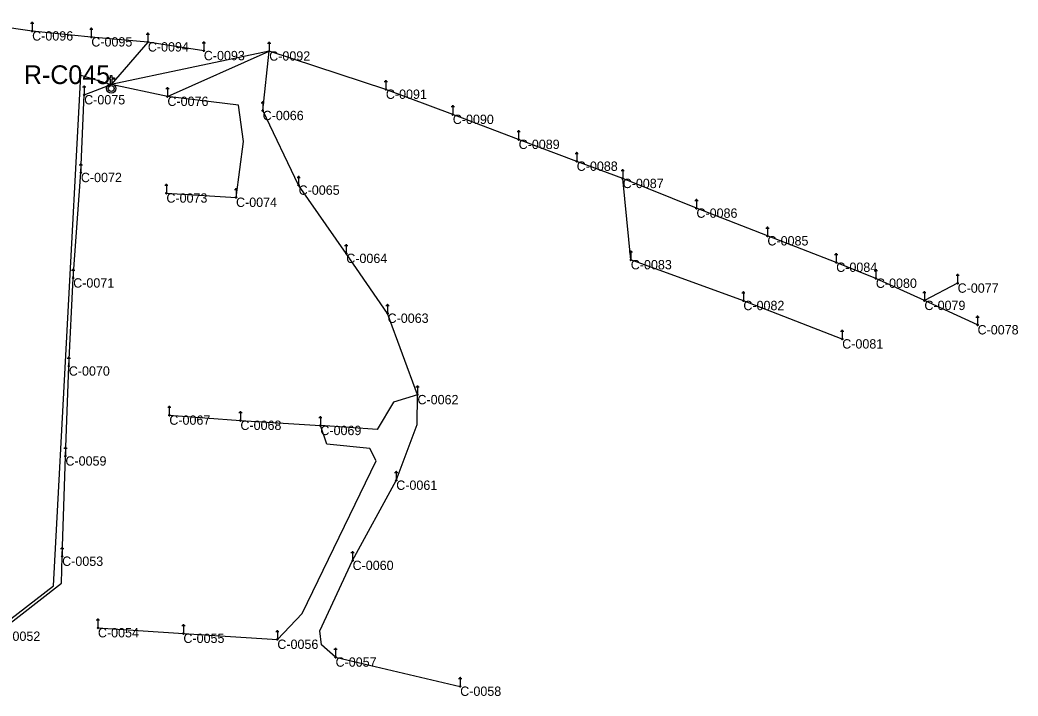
# Model space of a CAD drawing. Extents: x -729889 to -691139, y -995431 to -974354.
# Drawn here: x -724681.4 to -724361.2, y -979176.7 to -978959.9 of the extents above; entities that cross this region are included whole.
import ezdxf

# ---------------------------------------------------------------- set-up
doc = ezdxf.new("R2010")
doc.units = 0
for name, color, linetype in [('Atributy', 7, 'Continuous'), ('Kabelové vedení VO', 7, 'Continuous'), ('Spínací bod veřejného osvětlení', 7, 'Continuous'), ('Světelný bod na stožáru sadovém', 7, 'Continuous')]:
    doc.layers.add(name, color=color, linetype=linetype)

# ---------------------------------------------------------------- blocks, each defined once
blk = doc.blocks.new('6.571')
at = {"layer": 'Světelný bod na stožáru sadovém'}
for p, q in [((-0.51, 2.54), (0.51, 2.54)), ((0, 2.54), (0, 0.2))]:
    blk.add_line(p, q, dxfattribs=at)
for points in [[(0.25, 2.54), (0.25, 2.56), (0.25, 2.58), (0.24, 2.6), (0.24, 2.62), (0.23, 2.64), (0.22, 2.66), (0.21, 2.69), (0.19, 2.7), (0.18, 2.72), (0.16, 2.73), (0.15, 2.75), (0.13, 2.76), (0.11, 2.77), (0.09, 2.78), (0.07, 2.78), (0.05, 2.79), (0.02, 2.79), (0, 2.79), (-0.02, 2.79), (-0.05, 2.79), (-0.07, 2.78), (-0.09, 2.78), (-0.11, 2.77), (-0.13, 2.76), (-0.15, 2.75), (-0.16, 2.73), (-0.18, 2.72), (-0.19, 2.7), (-0.21, 2.69), (-0.22, 2.66), (-0.23, 2.64), (-0.24, 2.62), (-0.24, 2.6), (-0.25, 2.58), (-0.25, 2.56), (-0.25, 2.54)], [(-0.2, 0), (-0.17, -0.1), (-0.08, -0.18), (0.04, -0.19), (0.13, -0.14), (0.19, -0.05), (0.18, 0.07), (0.12, 0.15), (0.02, 0.19), (-0.09, 0.17), (-0.17, 0.09), (-0.18, -0.01), (-0.15, -0.1), (-0.06, -0.17), (0.04, -0.17), (0.12, -0.12), (0.17, -0.03), (0.16, 0.08), (0.1, 0.14), (0.01, 0.17), (-0.09, 0.14), (-0.15, 0.07), (-0.16, -0.01), (-0.12, -0.1), (-0.04, -0.15), (0.04, -0.15), (0.12, -0.1), (0.15, -0.01), (0.14, 0.07), (0.08, 0.13), (-0.01, 0.15), (-0.09, 0.12), (-0.13, 0.06), (-0.14, -0.02), (-0.1, -0.1), (-0.03, -0.13), (0.04, -0.13), (0.11, -0.08), (0.13, 0), (0.12, 0.07), (0.06, 0.12), (-0.02, 0.13), (-0.08, 0.1), (-0.12, 0.05), (-0.12, -0.03), (-0.08, -0.09), (-0.02, -0.11), (0.05, -0.11), (0.1, -0.06), (0.11, 0.01), (0.1, 0.06), (0.05, 0.11), (-0.02, 0.11), (-0.07, 0.09), (-0.1, 0.04), (-0.1, -0.03), (-0.06, -0.08), (-0.02, -0.1), (0.05, -0.08), (0.09, -0.04), (0.1, 0.01), (0.08, 0.06), (0.03, 0.09), (-0.02, 0.09), (-0.06, 0.07), (-0.08, 0.02), (-0.08, -0.03), (-0.05, -0.06), (-0.01, -0.08), (0.04, -0.06), (0.07, -0.03), (0.07, 0.01), (0.06, 0.05), (0.02, 0.07), (-0.02, 0.07), (-0.05, 0.05), (-0.07, 0.02), (-0.06, -0.03), (-0.04, -0.05), (0, -0.06), (0.04, -0.04), (0.05, -0.02), (0.06, 0.01), (0.04, 0.04), (0.01, 0.05), (-0.02, 0.05), (-0.04, 0.04), (-0.05, 0.01), (-0.04, -0.02), (-0.02, -0.03), (0.01, -0.04), (0.03, -0.03), (0.04, -0.01), (0.04, 0.01), (0.02, 0.03), (0.01, 0.04), (-0.01, 0.03), (-0.02, 0.02), (-0.03, 0.01), (-0.02, -0.01), (-0.01, -0.02)], [(-0.01, -0.02), (0.01, -0.02), (0.01, -0.01), (0.02, 0), (0.02, 0.01), (0.01, 0.02), (0, 0.02), (-0.01, 0.01), (-0.01, 0.01), (-0.01, 0.01)]]:
    blk.add_lwpolyline(points, dxfattribs=at)
blk.add_circle((0, 0), 0.203, dxfattribs=at)
blk = doc.blocks.new('6.06')
at = {"layer": 'Spínací bod veřejného osvětlení'}
blk.add_lwpolyline([(-0.22, 0.06), (-0.22, 1.7), (-1.04, 1.7), (-1.04, 2.08), (-0.22, 2.08), (-0.22, 2.83), (0.23, 2.83), (0.23, 2.08), (1.06, 2.08), (1.06, 1.7), (0.23, 1.7), (0.23, 0.06)], close=True, dxfattribs=at)
for radius in [1.5, 0.945]:
    blk.add_circle((0, -1.33), radius, dxfattribs=at)

msp = doc.modelspace()

# ---------------------------------------------------------------- linework, layer by layer
at = {"layer": 'Kabelové vedení VO'}
for p, q in [((-724677.49, -978963.49), (-724702.2, -978959.93)), ((-724658.51, -978965.4), (-724677.49, -978963.49)), ((-724640.37, -978967), (-724658.51, -978965.4)), ((-724640.37, -978967), (-724652.11, -978980.58)), ((-724622.42, -978969.8), (-724640.37, -978967)), ((-724601.44, -978969.93), (-724652.11, -978980.58)), ((-724634.09, -978984.46), (-724601.44, -978969.93)), ((-724603.53, -978989.01), (-724601.44, -978969.93)), ((-724564.01, -978982.19), (-724601.44, -978969.93)), ((-724660.8, -978983.96), (-724652.11, -978980.58)), ((-724634.09, -978984.46), (-724652.11, -978980.58)), ((-724661.86, -979008.89), (-724660.8, -978983.96)), ((-724542.54, -978990.24), (-724564.01, -978982.19)), ((-724592, -979012.94), (-724603.53, -978989.01)), ((-724521.41, -978998.26), (-724542.54, -978990.24)), ((-724502.78, -979005.27), (-724521.41, -978998.26)), ((-724488.04, -979010.8), (-724502.78, -979005.27)), ((-724664.32, -979042.71), (-724661.86, -979008.89)), ((-724576.72, -979034.83), (-724592, -979012.94)), ((-724485.43, -979036.86), (-724488.04, -979010.8)), ((-724464.37, -979020.32), (-724488.04, -979010.8)), ((-724634.42, -979015.47), (-724612.08, -979016.84)), ((-724441.6, -979029.2), (-724464.37, -979020.32)), ((-724419.53, -979037.68), (-724441.6, -979029.2)), ((-724563.46, -979054.02), (-724576.72, -979034.83)), ((-724449.32, -979049.95), (-724485.43, -979036.86)), ((-724406.81, -979042.8), (-724419.53, -979037.68)), ((-724665.73, -979070.95), (-724664.32, -979042.71)), ((-724391.24, -979049.91), (-724406.81, -979042.8)), ((-724380.58, -979044.36), (-724391.24, -979049.91)), ((-724417.6, -979062.26), (-724449.32, -979049.95)), ((-724374.18, -979057.73), (-724391.24, -979049.91)), ((-724553.87, -979080.13), (-724563.46, -979054.02)), ((-724666.81, -979099.8), (-724665.73, -979070.95)), ((-724633.48, -979086.69), (-724610.67, -979088.36)), ((-724610.67, -979088.36), (-724585.02, -979090.01)), ((-724667.86, -979131.95), (-724666.81, -979099.8)), ((-724574.69, -979133.28), (-724560.68, -979107.57)), ((-724656.39, -979154.88), (-724628.96, -979156.67)), ((-724628.96, -979156.67), (-724598.83, -979158.58)), ((-724580.15, -979164.29), (-724540.16, -979173.64))]:
    msp.add_line(p, q, dxfattribs=at)
for points in [[(-724702.4, -979165.88), (-724670.59, -979141.41), (-724661.83, -978977.58), (-724652.11, -978980.58)], [(-724612.08, -979016.84), (-724609.68, -978998.91), (-724611.27, -978987.27), (-724634.09, -978984.46)], [(-724553.87, -979080.13), (-724561.53, -979082.52), (-724566.82, -979091.25), (-724585.02, -979090.01)], [(-724560.68, -979107.57), (-724553.95, -979089.66), (-724553.87, -979080.13)], [(-724598.83, -979158.58), (-724590.9, -979150.25), (-724567.08, -979101.3), (-724569.2, -979097.34), (-724582.96, -979096.01), (-724585.02, -979090.01)], [(-724688.03, -979156), (-724668.1, -979140.53), (-724667.86, -979131.95)], [(-724580.15, -979164.29), (-724584.64, -979160.31), (-724585.17, -979155.81), (-724574.69, -979133.28)]]:
    msp.add_lwpolyline(points, dxfattribs=at)

# ---------------------------------------------------------------- block references
at = {"layer": 'Spínací bod veřejného osvětlení'}
msp.add_blockref('6.06', (-724652.11, -978980.58), dxfattribs=at)
at = {"layer": 'Světelný bod na stožáru sadovém', "xscale": 1.0016949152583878, "yscale": 1.0016949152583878}
for p in [(-724677.49, -978963.49), (-724658.51, -978965.4), (-724640.37, -978967), (-724622.42, -978969.8), (-724601.44, -978969.93), (-724660.8, -978983.96), (-724564.01, -978982.19), (-724634.09, -978984.46), (-724603.53, -978989.01), (-724542.54, -978990.24), (-724521.41, -978998.26), (-724502.78, -979005.27), (-724661.86, -979008.89), (-724592, -979012.94), (-724488.04, -979010.8), (-724634.42, -979015.47), (-724612.08, -979016.84), (-724464.37, -979020.32), (-724441.6, -979029.2), (-724576.72, -979034.83), (-724485.43, -979036.86), (-724419.53, -979037.68), (-724664.32, -979042.71), (-724406.81, -979042.8), (-724380.58, -979044.36), (-724449.32, -979049.95), (-724391.24, -979049.91), (-724563.46, -979054.02), (-724374.18, -979057.73), (-724417.6, -979062.26), (-724665.73, -979070.95), (-724553.87, -979080.13), (-724633.48, -979086.69), (-724610.67, -979088.36), (-724585.02, -979090.01), (-724666.81, -979099.8), (-724560.68, -979107.57), (-724667.86, -979131.95), (-724574.69, -979133.28), (-724656.39, -979154.88), (-724628.96, -979156.67), (-724598.83, -979158.58), (-724580.15, -979164.29), (-724540.16, -979173.64)]:
    msp.add_blockref('6.571', p, dxfattribs=at)

# ---------------------------------------------------------------- texts
at = {"layer": 'Atributy'}
for s, height, p in [('C-0096', 3, (-724677.49, -978966.54)), ('C-0095', 3, (-724658.51, -978968.45)), ('C-0094', 3, (-724640.37, -978970.05)), ('C-0093', 3, (-724622.42, -978972.85)), ('C-0092', 3, (-724601.44, -978972.98)), ('R-C045', 6, (-724680.13, -978980.48)), ('C-0075', 3, (-724660.8, -978987.01)), ('C-0076', 3, (-724634.09, -978987.51)), ('C-0091', 3, (-724564.01, -978985.24)), ('C-0066', 3, (-724603.53, -978992.06)), ('C-0090', 3, (-724542.54, -978993.29)), ('C-0089', 3, (-724521.41, -979001.31)), ('C-0088', 3, (-724502.78, -979008.32)), ('C-0072', 3, (-724661.86, -979011.94)), ('C-0065', 3, (-724592, -979015.99)), ('C-0087', 3, (-724488.04, -979013.85)), ('C-0073', 3, (-724634.42, -979018.52)), ('C-0074', 3, (-724612.08, -979019.89)), ('C-0086', 3, (-724464.37, -979023.37)), ('C-0085', 3, (-724441.6, -979032.25)), ('C-0064', 3, (-724576.72, -979037.88)), ('C-0083', 3, (-724485.43, -979039.91)), ('C-0084', 3, (-724419.53, -979040.73)), ('C-0071', 3, (-724664.32, -979045.76)), ('C-0080', 3, (-724406.81, -979045.85)), ('C-0077', 3, (-724380.58, -979047.41)), ('C-0082', 3, (-724449.32, -979053)), ('C-0079', 3, (-724391.24, -979052.96)), ('C-0063', 3, (-724563.46, -979057.07)), ('C-0078', 3, (-724374.18, -979060.78)), ('C-0081', 3, (-724417.6, -979065.31)), ('C-0070', 3, (-724665.73, -979074)), ('C-0062', 3, (-724553.87, -979083.18)), ('C-0067', 3, (-724633.48, -979089.74)), ('C-0068', 3, (-724610.67, -979091.41)), ('C-0069', 3, (-724585.02, -979093.06)), ('C-0059', 3, (-724666.81, -979102.85)), ('C-0061', 3, (-724560.68, -979110.62)), ('C-0053', 3, (-724667.86, -979135)), ('C-0060', 3, (-724574.69, -979136.33)), ('C-0052', 3, (-724688.03, -979159.05)), ('C-0054', 3, (-724656.39, -979157.93)), ('C-0055', 3, (-724628.96, -979159.72)), ('C-0056', 3, (-724598.83, -979161.63)), ('C-0057', 3, (-724580.15, -979167.34)), ('C-0058', 3, (-724540.16, -979176.69))]:
    msp.add_text(s, height=height, dxfattribs=at).set_placement(p)

doc.saveas('drawing.dxf')
